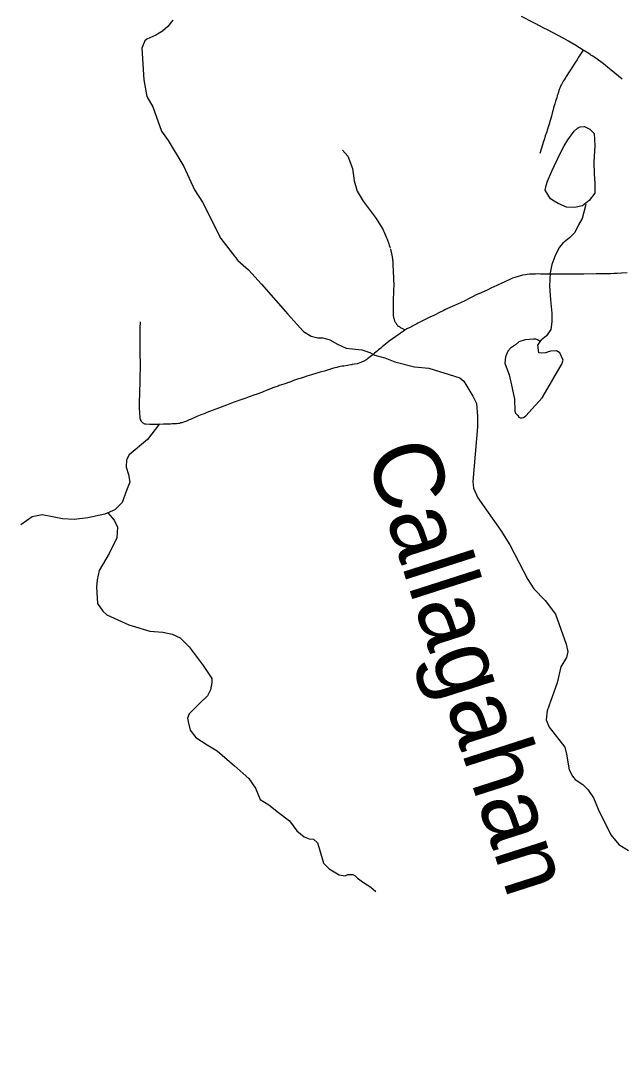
# Model space of a CAD drawing. Extents: x -19 to 366, y -4 to 359.
# Drawn here: x 143.365 to 144.057, y 187.329 to 188.535 of the extents above; entities that cross this region are included whole.
import ezdxf

# ---------------------------------------------------------------- set-up
doc = ezdxf.new("R2010")
doc.units = 0
for name, color, linetype in [('Level 31', 7, 'Continuous'), ('Level 32', 7, 'Continuous'), ('Level 35', 7, 'Continuous'), ('Level 45', 7, 'Continuous'), ('Level 60', 7, 'Continuous')]:
    doc.layers.add(name, color=color, linetype=linetype)

msp = doc.modelspace()

# ---------------------------------------------------------------- linework, layer by layer
at = {"layer": 'Level 31'}
for points in [[(144.0128, 188.5014), (144.0042, 188.5069), (143.9996, 188.5096), (143.9959, 188.5118), (143.9906, 188.5146), (143.9838, 188.5183), (143.9788, 188.5209), (143.9708, 188.5251), (143.9681, 188.5265), (143.9576, 188.5319), (143.9551, 188.5332), (143.9417, 188.54)], [(144.0128, 188.5014), (144.0075, 188.4931), (144.0069, 188.4921), (144.0062, 188.4912), (144.0057, 188.4904), (144.0036, 188.4871), (144.0006, 188.4823), (143.9997, 188.481), (143.9977, 188.478), (143.9967, 188.4764), (143.9931, 188.471), (143.9926, 188.4701), (143.9908, 188.4672), (143.9897, 188.4655), (143.9877, 188.4619), (143.987, 188.4606), (143.9858, 188.4576), (143.9854, 188.4567), (143.9852, 188.4561), (143.9839, 188.452), (143.9829, 188.4487), (143.9822, 188.4466), (143.9809, 188.4427), (143.98, 188.4397), (143.9786, 188.4348), (143.9778, 188.4314), (143.977, 188.4286), (143.9762, 188.4253), (143.9749, 188.4205), (143.9735, 188.4161), (143.9714, 188.4091), (143.9707, 188.4071), (143.9691, 188.4025), (143.9681, 188.3993), (143.9667, 188.3949), (143.9659, 188.3922), (143.9627, 188.3822)], [(144.0575, 188.4679), (144.045, 188.4785), (144.0431, 188.48), (144.0363, 188.4855), (144.0346, 188.4868), (144.0288, 188.4909), (144.0273, 188.492), (144.0231, 188.4948), (144.0217, 188.4957), (144.0207, 188.4964), (144.0192, 188.4974), (144.0128, 188.5014)], [(143.7909, 188.2721), (143.7914, 188.2702), (143.7916, 188.2691), (143.792, 188.2671), (143.7928, 188.2633), (143.7929, 188.2626), (143.7931, 188.2612), (143.7933, 188.2597), (143.7934, 188.2587), (143.7934, 188.2578), (143.7937, 188.2544), (143.7937, 188.2537), (143.794, 188.247), (143.794, 188.246), (143.7943, 188.2393), (143.7943, 188.2381), (143.7944, 188.2345), (143.7945, 188.234), (143.7945, 188.2314), (143.7945, 188.2304), (143.7944, 188.2256), (143.7943, 188.2226), (143.7941, 188.214), (143.794, 188.2123), (143.794, 188.2088), (143.794, 188.2041), (143.794, 188.1998), (143.794, 188.1976), (143.794, 188.1967), (143.7941, 188.1953), (143.7943, 188.1944), (143.7944, 188.1936), (143.7947, 188.1924), (143.7949, 188.1915), (143.795, 188.1909), (143.7954, 188.1898), (143.7956, 188.1894), (143.7962, 188.1881), (143.7965, 188.1876), (143.7968, 188.1871), (143.7976, 188.1859), (143.7986, 188.1848), (143.7991, 188.1843), (143.7999, 188.1834), (143.8007, 188.1829), (143.8014, 188.1825), (143.8019, 188.1822), (143.8028, 188.1817), (143.8038, 188.1812), (143.8079, 188.1792)], [(144.0632, 188.2447), (144.057, 188.2443), (144.0517, 188.2441), (144.0484, 188.244), (144.0446, 188.2437), (144.0422, 188.2436), (144.032, 188.2436), (144.0277, 188.2436), (144.0133, 188.2435), (144.0109, 188.2434), (144.0025, 188.2433), (143.9996, 188.2433), (143.9963, 188.2433), (143.9871, 188.2433), (143.9785, 188.2434), (143.9736, 188.2434), (143.9635, 188.2435), (143.9612, 188.2436), (143.9578, 188.2435), (143.9545, 188.2435), (143.951, 188.2433), (143.9482, 188.243), (143.9462, 188.2427), (143.9429, 188.2421), (143.9407, 188.2416), (143.9377, 188.2407), (143.934, 188.2395), (143.9315, 188.2386), (143.9274, 188.2369), (143.925, 188.2358), (143.9219, 188.2343), (143.9192, 188.233), (143.909, 188.2282), (143.9073, 188.2274), (143.902, 188.225), (143.8995, 188.2238), (143.8954, 188.222), (143.8889, 188.219), (143.8852, 188.2171), (143.8823, 188.2157), (143.8764, 188.2128), (143.8714, 188.2104), (143.8645, 188.2072), (143.8566, 188.2036), (143.8535, 188.2022), (143.8515, 188.2012), (143.8481, 188.1995), (143.8456, 188.1983), (143.8429, 188.197), (143.8398, 188.1955), (143.8371, 188.1942), (143.8261, 188.1888), (143.8232, 188.1873), (143.8223, 188.1868), (143.8212, 188.1862), (143.8166, 188.1838), (143.8161, 188.1835), (143.8154, 188.1831), (143.8141, 188.1824), (143.8122, 188.1816), (143.8097, 188.1804), (143.8093, 188.1802), (143.8084, 188.1795), (143.8079, 188.1792)], [(143.5025, 188.1883), (143.5023, 188.1813), (143.5022, 188.1728), (143.5021, 188.1698), (143.5022, 188.1628), (143.5022, 188.1603), (143.5022, 188.1567), (143.5022, 188.1542), (143.5022, 188.1517), (143.5022, 188.1485), (143.5024, 188.1435), (143.5025, 188.1392), (143.5025, 188.1362), (143.5025, 188.1326), (143.5023, 188.1281), (143.5023, 188.1258), (143.5023, 188.1211), (143.5023, 188.1199), (143.5021, 188.1166), (143.502, 188.1143), (143.5019, 188.1123), (143.5018, 188.1068), (143.5017, 188.1038), (143.5015, 188.0983), (143.5015, 188.0975), (143.5014, 188.0925), (143.5014, 188.089), (143.5015, 188.0874), (143.5017, 188.0855), (143.5019, 188.0825), (143.5019, 188.0815), (143.502, 188.0798), (143.502, 188.0786), (143.5022, 188.0774), (143.5024, 188.0765), (143.5026, 188.0759), (143.5033, 188.0747), (143.5035, 188.0744), (143.5037, 188.074), (143.5045, 188.0731), (143.5049, 188.0727), (143.5058, 188.072), (143.5063, 188.0718), (143.5067, 188.0715), (143.5076, 188.0711), (143.5082, 188.0709), (143.5091, 188.0708), (143.5136, 188.0707), (143.5171, 188.0706), (143.5179, 188.0706), (143.5223, 188.0707), (143.5238, 188.0707), (143.5293, 188.0709), (143.5327, 188.071), (143.5375, 188.0711), (143.5395, 188.0712), (143.5432, 188.0713), (143.5445, 188.0714), (143.5469, 188.0716), (143.5477, 188.0717), (143.5484, 188.0718), (143.5489, 188.0719)], [(143.8079, 188.1792), (143.8055, 188.1774), (143.8039, 188.1764), (143.8021, 188.1751), (143.8003, 188.1739), (143.7984, 188.1726), (143.7971, 188.1717), (143.7894, 188.166), (143.787, 188.1642), (143.7812, 188.1595), (143.7797, 188.1582), (143.7772, 188.1562), (143.776, 188.1552), (143.774, 188.1535), (143.7726, 188.1523), (143.7708, 188.1509), (143.7677, 188.1484), (143.7658, 188.1469), (143.7647, 188.146), (143.7635, 188.1452), (143.7621, 188.1442), (143.7615, 188.1438), (143.76, 188.143), (143.7575, 188.1418), (143.7566, 188.1415), (143.7524, 188.1401), (143.7494, 188.1395), (143.7467, 188.1391), (143.7455, 188.1389), (143.7427, 188.1384), (143.7412, 188.1382), (143.7371, 188.1375), (143.7352, 188.1372), (143.7328, 188.1368), (143.7314, 188.1365), (143.729, 188.136), (143.727, 188.1355), (143.7252, 188.135), (143.7207, 188.1335), (143.7195, 188.1332), (143.7149, 188.1317), (143.7113, 188.1307), (143.7097, 188.1303), (143.7048, 188.1288), (143.7011, 188.1277), (143.6999, 188.1273), (143.6945, 188.1257), (143.6904, 188.1244), (143.6869, 188.1232), (143.6849, 188.1226), (143.6793, 188.1207), (143.6778, 188.1201), (143.675, 188.1191), (143.6735, 188.1186), (143.6704, 188.1175), (143.6682, 188.1167), (143.6628, 188.1149), (143.6613, 188.1144), (143.6589, 188.1136), (143.6576, 188.1131), (143.6554, 188.1123), (143.6469, 188.1089), (143.6451, 188.1082), (143.6434, 188.1075), (143.6422, 188.107), (143.6362, 188.1048), (143.6345, 188.1042), (143.628, 188.1019), (143.6262, 188.1013), (143.6242, 188.1006), (143.6163, 188.0978), (143.6143, 188.0971), (143.6116, 188.0961), (143.6041, 188.0932), (143.6021, 188.0925), (143.5896, 188.0879), (143.5885, 188.0875), (143.5865, 188.0867), (143.5824, 188.0851), (143.5794, 188.0839), (143.5762, 188.0826), (143.5735, 188.0816), (143.568, 188.0794), (143.5671, 188.079), (143.5605, 188.0761), (143.559, 188.0754), (143.5551, 188.0737), (143.5538, 188.0732), (143.5516, 188.0724), (143.5506, 188.0722), (143.5489, 188.0719)]]:
    msp.add_lwpolyline(points, dxfattribs=at)
at = {"layer": 'Level 32'}
for points in [[(143.7354, 188.3861), (143.7418, 188.3791), (143.7471, 188.365), (143.7489, 188.3509), (143.7524, 188.3391), (143.7595, 188.3274), (143.7745, 188.3074), (143.7764, 188.3043), (143.7794, 188.2995), (143.78, 188.2984), (143.7812, 188.2963), (143.7819, 188.2952), (143.7828, 188.2932), (143.7835, 188.2917), (143.7845, 188.2897), (143.7856, 188.2871), (143.7864, 188.2852), (143.7871, 188.2835), (143.7889, 188.2783), (143.7894, 188.2767), (143.7901, 188.2747), (143.7905, 188.2733)], [(143.525, 188.0708), (143.511, 188.0528), (143.4899, 188.0353), (143.487, 188.0294), (143.4864, 188.0212), (143.4893, 188.0124), (143.4905, 188.0036), (143.487, 187.9943), (143.4817, 187.9802), (143.4735, 187.972), (143.4618, 187.9668), (143.4425, 187.9627), (143.4267, 187.9609), (143.4133, 187.9615), (143.4016, 187.9638), (143.3899, 187.9662), (143.3782, 187.9638), (143.3653, 187.9545)]]:
    msp.add_lwpolyline(points, dxfattribs=at)
at = {"layer": 'Level 35'}
for points in [[(143.5403, 188.5359), (143.5344, 188.5286), (143.5282, 188.5233), (143.5206, 188.5185), (143.5104, 188.5141), (143.5079, 188.512), (143.5045, 188.5036), (143.5068, 188.467), (143.5101, 188.448), (143.517, 188.4361), (143.5273, 188.408), (143.5348, 188.3972), (143.5527, 188.3675), (143.565, 188.3406), (143.5742, 188.3262), (143.5954, 188.2843), (143.6151, 188.2592), (143.6272, 188.2482), (143.6423, 188.2318), (143.6726, 188.1973), (143.6905, 188.1771), (143.6993, 188.172), (143.7073, 188.1701), (143.7128, 188.17), (143.7209, 188.1675), (143.7297, 188.1628), (143.7398, 188.1581), (143.7578, 188.1563), (143.7671, 188.1531), (143.7728, 188.1501), (143.7844, 188.1469), (143.7958, 188.1422), (143.8186, 188.1366), (143.8349, 188.1352), (143.8706, 188.1241)], [(144.0263, 188.3917), (144.025, 188.3725), (144.0253, 188.3589), (144.026, 188.3478), (144.026, 188.3368), (144.0197, 188.3282), (144.0118, 188.3222), (144.0026, 188.3203), (143.9937, 188.3206), (143.9839, 188.3247), (143.9795, 188.3273), (143.9751, 188.3301), (143.969, 188.3399), (143.97, 188.3456), (143.9716, 188.3506), (143.9766, 188.362), (143.9864, 188.3822), (143.9908, 188.3911), (143.9949, 188.398), (144.0025, 188.4081), (144.006, 188.4116), (144.0091, 188.4132), (144.0142, 188.4135), (144.0205, 188.4104), (144.0253, 188.4053), (144.0263, 188.3917)], [(144.0159, 188.3235), (144.0115, 188.3074), (144.0074, 188.3001), (144.0033, 188.2913), (143.9969, 188.2853), (143.9894, 188.279), (143.9852, 188.2739), (143.9799, 188.2638), (143.9767, 188.2546), (143.9748, 188.2448), (143.9739, 188.2294), (143.9752, 188.2136), (143.9768, 188.1984), (143.9768, 188.1886), (143.9755, 188.1795), (143.9705, 188.1722), (143.9648, 188.1678)], [(143.9634, 188.1655), (143.9603, 188.1676), (143.9583, 188.1684), (143.9556, 188.1684), (143.9509, 188.1682), (143.946, 188.1676), (143.9388, 188.1652), (143.9347, 188.1621), (143.929, 188.1579), (143.9259, 188.1545), (143.9234, 188.1482), (143.9227, 188.1409), (143.9275, 188.1273), (143.931, 188.1122), (143.9335, 188.0995), (143.9339, 188.0856), (143.9349, 188.0833), (143.9374, 188.0804), (143.9388, 188.0787), (143.9402, 188.0778), (143.9424, 188.0777), (143.9439, 188.0784), (143.9456, 188.0794), (143.9468, 188.0803), (143.9538, 188.0882), (143.9655, 188.1008), (143.9721, 188.1119), (143.9819, 188.1293), (143.9882, 188.1397), (143.9898, 188.1444), (143.986, 188.1529), (143.9819, 188.1551), (143.9752, 188.1548), (143.9692, 188.1529), (143.9642, 188.1523), (143.9616, 188.1529), (143.9607, 188.1614), (143.9648, 188.1678)], [(143.8706, 188.1241), (143.8754, 188.1202), (143.8857, 188.1027), (143.8897, 188.0942), (143.8911, 188.0798), (143.891, 188.0676), (143.8856, 188.0046), (143.8864, 187.997), (143.8915, 187.9858), (143.9179, 187.9481), (143.9284, 187.9315), (143.949, 187.8917), (143.9559, 187.8809), (143.9691, 187.8673), (143.9807, 187.8518), (143.9932, 187.8173), (143.9951, 187.8086), (143.9936, 187.8019), (143.987, 187.7909), (143.9829, 187.7724), (143.9711, 187.7403), (143.97, 187.73), (143.9737, 187.7215), (143.9916, 187.6984), (143.9937, 187.6906), (143.9966, 187.6724), (144.0003, 187.6652), (144.0035, 187.6614), (144.0125, 187.6554), (144.0182, 187.6499), (144.0247, 187.6403), (144.03, 187.6272), (144.0444, 187.5975), (144.0539, 187.5865), (144.0648, 187.5795)]]:
    msp.add_lwpolyline(points, dxfattribs=at)
at = {"layer": 'Level 45'}
msp.add_lwpolyline([(143.4655, 187.9684), (143.4727, 187.96), (143.4765, 187.9518), (143.4756, 187.9398), (143.4669, 187.9214), (143.4553, 187.9021), (143.4529, 187.8914), (143.4524, 187.8828), (143.4533, 187.8639), (143.4596, 187.8552), (143.464, 187.8509), (143.4896, 187.8393), (143.5137, 187.832), (143.5287, 187.8311), (143.5393, 187.8287), (143.5485, 187.8243), (143.5591, 187.8142), (143.575, 187.7924), (143.5851, 187.7775), (143.5851, 187.7731), (143.5837, 187.7644), (143.5803, 187.7576), (143.5702, 187.748), (143.5591, 187.7369), (143.5571, 187.732), (143.5581, 187.7263), (143.56, 187.718), (143.5668, 187.7098), (143.5798, 187.7011), (143.5914, 187.6944), (143.6112, 187.677), (143.6276, 187.6625), (143.6353, 187.6514), (143.6407, 187.6383), (143.6508, 187.6321), (143.6619, 187.6234), (143.6745, 187.6137), (143.6831, 187.6021), (143.6913, 187.5953), (143.6971, 187.5929), (143.702, 187.5925), (143.7068, 187.5881), (143.7087, 187.5823), (143.7136, 187.5649), (143.7203, 187.5582), (143.7319, 187.5514), (143.7387, 187.5504), (143.7416, 187.5519), (143.7473, 187.5519), (143.7502, 187.5504), (143.7527, 187.5475), (143.7599, 187.5427), (143.7681, 187.5374), (143.7739, 187.5321)], dxfattribs=at)
at = {"layer": 'Level 60'}
for points in [[(146.7783, 1.697), (146.5788, 10.3131), (146.3785, 18.9294), (146.1776, 27.5458), (145.9759, 36.1624), (145.7736, 44.7791), (145.5705, 53.396), (145.3668, 62.013), (145.1624, 70.6301), (144.9572, 79.2474), (144.7514, 87.8648), (144.5449, 96.4823), (144.3377, 105.1), (144.1299, 113.7179), (143.9213, 122.3359), (143.712, 130.954), (143.5021, 139.5723), (143.2915, 148.1907), (143.0802, 156.8092), (142.8682, 165.4279), (142.6555, 174.0468), (142.4422, 182.6658), (142.2282, 191.2849), (142.0135, 199.9042), (141.7981, 208.5236), (141.582, 217.1432), (141.3653, 225.7629), (141.1479, 234.3828), (140.9298, 243.0028), (140.711, 251.623), (140.4916, 260.2433), (140.2715, 268.8638), (140.0508, 277.4844), (139.8293, 286.1051), (139.6072, 294.726), (139.3845, 303.3471), (139.161, 311.9683), (138.937, 320.5896), (138.7122, 329.2111), (138.4868, 337.8328), (138.2607, 346.4546)], [(0, 180.8999), (7.1228, 180.9044), (14.2457, 180.9176), (21.3685, 180.9397), (28.4912, 180.9706), (35.614, 181.0103), (42.7366, 181.0589), (49.8592, 181.1163), (56.9818, 181.1825), (64.1042, 181.2575), (71.2266, 181.3414), (78.3488, 181.4341), (85.4709, 181.5357), (92.5929, 181.646), (99.7147, 181.7652), (106.8364, 181.8933), (113.9579, 182.0301), (121.0793, 182.1758), (128.2005, 182.3303), (135.3214, 182.4936), (142.4422, 182.6658), (149.5627, 182.8468), (156.683, 183.0366), (163.8031, 183.2352), (170.9229, 183.4427), (178.0425, 183.659), (185.1617, 183.8841), (192.2807, 184.1181), (199.3994, 184.3608), (206.5178, 184.6124), (213.6359, 184.8728), (220.7537, 185.1421), (227.8711, 185.4201), (234.9881, 185.707), (242.1048, 186.0027), (249.2212, 186.3073), (256.3371, 186.6206), (263.4526, 186.9428), (270.5678, 187.2738), (277.6825, 187.6136), (284.7968, 187.9622), (291.9107, 188.3197), (299.0241, 188.6859), (306.1371, 189.061), (313.2495, 189.4449), (320.3615, 189.8377), (327.4731, 190.2392), (334.5841, 190.6495), (341.6946, 191.0687)]]:
    msp.add_spline(points, degree=3, dxfattribs=at)

# ---------------------------------------------------------------- texts
at = {"layer": 'Level 35'}
msp.add_text('Callagahan', height=0.08, rotation=287.802, dxfattribs=at).set_placement((143.7618, 188.0377))

doc.saveas('drawing.dxf')
